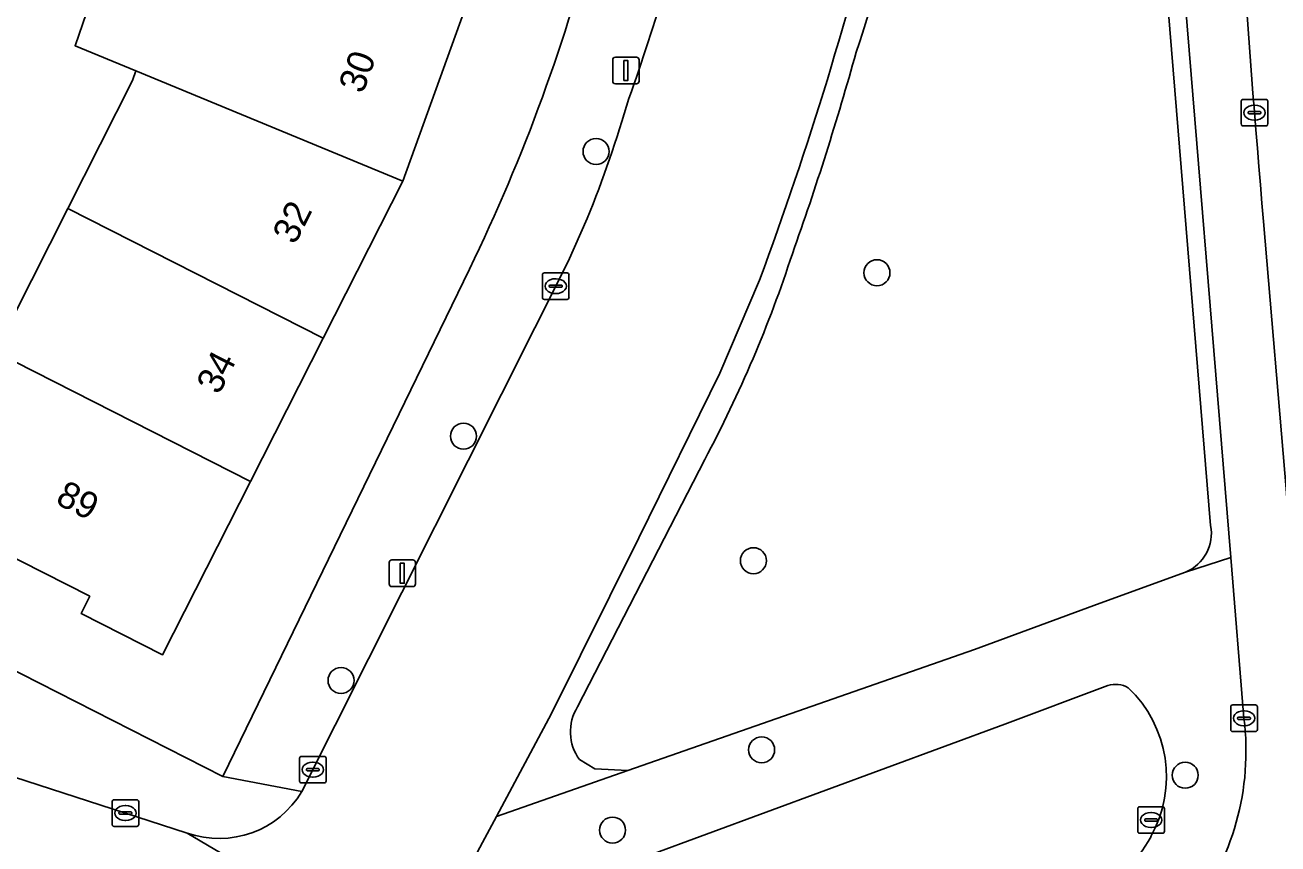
# Model space of a CAD drawing. Extents: x 160349 to 161355, y 381727 to 382854.
# Drawn here: x 161276.88 to 161323.95, y 382255.68 to 382286.45 of the extents above; entities that cross this region are included whole.
import ezdxf

# ---------------------------------------------------------------- set-up
doc = ezdxf.new("R2010")
doc.units = 0
for name, color, linetype in [('IMGEO_Berm_groen', 7, 'Continuous'), ('IMGEO_Boom', 7, 'Continuous'), ('IMGEO_Erf', 7, 'Continuous'), ('IMGEO_Fietspad_gesloten', 7, 'Continuous'), ('IMGEO_Groenvoorziening', 7, 'Continuous'), ('IMGEO_Kolk', 7, 'Continuous'), ('IMGEO_Lichtmast', 7, 'Continuous'), ('IMGEO_Pand', 7, 'Continuous'), ('IMGEO_Pand_nummerreeks', 7, 'Continuous'), ('IMGEO_Rijbaan_lokaal_open', 7, 'Continuous'), ('IMGEO_Rioolput', 7, 'Continuous'), ('IMGEO_Voetpad_open', 7, 'Continuous')]:
    doc.layers.add(name, color=color, linetype=linetype)

msp = doc.modelspace()

# ---------------------------------------------------------------- linework, layer by layer
at = {"layer": 'IMGEO_Berm_groen'}
msp.add_lwpolyline([(161323.411, 382279.071), (161324.272, 382268.873), (161324.332, 382267.842)], dxfattribs=at)
msp.add_arc((161892.924, 382328.511), 571.655, 182.74709, 184.96146, dxfattribs=at)
at = {"layer": 'IMGEO_Boom'}
for centre in [(161298.332, 382281.698), (161308.887, 382277.142), (161293.352, 382271.002), (161304.244, 382266.322), (161288.749, 382261.82), (161304.553, 382259.214), (161320.468, 382258.26), (161298.952, 382256.198)]:
    msp.add_circle(centre, 0.489, dxfattribs=at)
at = {"layer": 'IMGEO_Erf'}
for points in [[(161275.752, 382274.174), (161278.479, 382279.55), (161280.92, 382284.36), (161281.036, 382284.727), (161278.756, 382285.669), (161280.431, 382290.53)], [(161293.368, 382286.931), (161291.074, 382280.58), (161288.08, 382274.678), (161285.353, 382269.302), (161282.047, 382262.786), (161278.983, 382264.34), (161279.31, 382264.984), (161271.525, 382268.934)], [(161262.946, 382269.089), (161284.304, 382258.212), (161293.573, 382277.279)]]:
    msp.add_lwpolyline(points, dxfattribs=at)
msp.add_arc((161232.264, 382307.111), 68.182, 334.05289, 345.84955, dxfattribs=at)
at = {"layer": 'IMGEO_Fietspad_gesloten'}
for points in [[(161316.294, 382395.637), (161319.579, 382303.861), (161319.771, 382298.34), (161319.95, 382294.602), (161320.188, 382290.699), (161322.18, 382266.442), (161322.676, 382260.402)], [(161325.62, 382254.989), (161325.334, 382258.407), (161324.674, 382263.697), (161324.66, 382263.867), (161324.651, 382263.978), (161324.332, 382267.842), (161324.272, 382268.873), (161323.411, 382279.071)]]:
    msp.add_lwpolyline(points, dxfattribs=at)
for centre, radius, start, end in [((161892.924, 382328.511), 571.655, 182.74709, 184.96146), ((161312.765, 382259.176), 9.987, 321.8006, 7.0522)]:
    msp.add_arc(centre, radius, start, end, dxfattribs=at)
at = {"layer": 'IMGEO_Groenvoorziening'}
for points in [[(161321.423, 382267.645), (161319.526, 382290.746), (161319.292, 382294.513), (161319.103, 382298.321), (161318.911, 382303.837), (161315.724, 382393.755)], [(161302.413, 382270.118), (161297.634, 382260.826)], [(161297.711, 382258.846), (161298.288, 382258.5), (161299.531, 382258.432), (161312.551, 382262.979), (161317.274, 382264.721), (161320.484, 382265.894)], [(161317.561, 382261.635), (161313.69, 382260.181), (161298.003, 382254.392)]]:
    msp.add_lwpolyline(points, dxfattribs=at)
for centre, radius, start, end in [((161250.529, 382304.469), 60.644, 341.70218, 353.12279), ((161195.739, 382316.84), 116.676, 340.4818, 344.38233), ((161259.404, 382293.011), 48.722, 331.9746, 341.8804), ((161319.876, 382267.347), 1.575, 292.7039, 10.8899), ((161317.842, 382260.67), 1.005, 60.9739, 106.2639), ((161315.135, 382258.201), 4.627, 330.9855, 46.3405), ((161299.141, 382259.893), 1.773, 148.2444, 216.2097), ((161313.404, 382259.223), 6.638, 301.4725, 330.5232)]:
    msp.add_arc(centre, radius, start, end, dxfattribs=at)
at = {"layer": 'IMGEO_Kolk'}
for p, q in [((161322.571, 382282.731), (161322.571, 382283.583)), ((161322.646, 382283.657), (161323.498, 382283.657)), ((161323.572, 382283.583), (161323.572, 382282.731)), ((161322.83, 382283.151), (161322.83, 382283.163)), ((161323.268, 382283.114), (161322.87, 382283.114)), ((161322.873, 382283.2), (161323.271, 382283.2)), ((161323.059, 382283.437), (161323.084, 382283.437)), ((161323.314, 382283.163), (161323.314, 382283.151)), ((161323.498, 382282.657), (161322.646, 382282.657)), ((161323.082, 382282.877), (161323.057, 382282.877)), ((161296.314, 382276.211), (161296.314, 382277.063)), ((161296.389, 382277.137), (161297.241, 382277.137)), ((161297.315, 382277.063), (161297.315, 382276.211)), ((161296.573, 382276.631), (161296.573, 382276.643)), ((161297.011, 382276.594), (161296.613, 382276.594)), ((161296.616, 382276.68), (161297.014, 382276.68)), ((161296.802, 382276.917), (161296.827, 382276.917)), ((161297.057, 382276.643), (161297.057, 382276.631)), ((161297.241, 382276.137), (161296.389, 382276.137)), ((161296.825, 382276.357), (161296.8, 382276.357)), ((161322.178, 382259.975), (161322.178, 382260.827)), ((161322.253, 382260.901), (161323.105, 382260.901)), ((161322.666, 382260.681), (161322.691, 382260.681)), ((161323.179, 382260.827), (161323.179, 382259.975)), ((161322.437, 382260.395), (161322.437, 382260.407)), ((161322.875, 382260.358), (161322.477, 382260.358)), ((161322.48, 382260.444), (161322.878, 382260.444)), ((161322.689, 382260.121), (161322.664, 382260.121)), ((161322.921, 382260.407), (161322.921, 382260.395)), ((161323.105, 382259.901), (161322.253, 382259.901)), ((161287.189, 382258.043), (161287.189, 382258.895)), ((161287.264, 382258.969), (161288.116, 382258.969)), ((161287.677, 382258.749), (161287.702, 382258.749)), ((161288.19, 382258.895), (161288.19, 382258.043)), ((161287.448, 382258.463), (161287.448, 382258.475)), ((161287.886, 382258.426), (161287.488, 382258.426)), ((161287.491, 382258.512), (161287.889, 382258.512)), ((161287.7, 382258.189), (161287.675, 382258.189)), ((161287.932, 382258.475), (161287.932, 382258.463)), ((161288.116, 382257.969), (161287.264, 382257.969)), ((161280.147, 382256.412), (161280.147, 382257.264)), ((161280.222, 382257.338), (161281.074, 382257.338)), ((161281.148, 382257.264), (161281.148, 382256.412)), ((161280.406, 382256.832), (161280.406, 382256.844)), ((161280.844, 382256.795), (161280.446, 382256.795)), ((161280.449, 382256.881), (161280.847, 382256.881)), ((161280.635, 382257.118), (161280.66, 382257.118)), ((161280.89, 382256.844), (161280.89, 382256.832)), ((161281.074, 382256.338), (161280.222, 382256.338)), ((161280.658, 382256.558), (161280.633, 382256.558))]:
    msp.add_line(p, q, dxfattribs=at)
for points in [[(161322.571, 382282.731), (161322.571, 382283.583)], [(161322.646, 382283.657), (161323.498, 382283.657)], [(161323.572, 382283.583), (161323.572, 382282.731)], [(161323.498, 382282.657), (161322.646, 382282.657)], [(161296.314, 382276.211), (161296.314, 382277.063)], [(161296.389, 382277.137), (161297.241, 382277.137)], [(161297.315, 382277.063), (161297.315, 382276.211)], [(161297.241, 382276.137), (161296.389, 382276.137)], [(161322.178, 382259.975), (161322.178, 382260.827)], [(161322.253, 382260.901), (161323.105, 382260.901)], [(161323.179, 382260.827), (161323.179, 382259.975)], [(161323.105, 382259.901), (161322.253, 382259.901)], [(161287.189, 382258.043), (161287.189, 382258.895)], [(161287.264, 382258.969), (161288.116, 382258.969)], [(161288.19, 382258.895), (161288.19, 382258.043)], [(161288.116, 382257.969), (161287.264, 382257.969)], [(161280.147, 382256.412), (161280.147, 382257.264)], [(161280.222, 382257.338), (161281.074, 382257.338)], [(161281.148, 382257.264), (161281.148, 382256.412)], [(161281.074, 382256.338), (161280.222, 382256.338)]]:
    msp.add_lwpolyline(points, dxfattribs=at)
for centre, radius, start, end in [((161322.648, 382283.581), 0.0765, 91.552, 178.448), ((161322.648, 382283.581), 0.0765, 91.552, 178.448), ((161323.496, 382283.581), 0.0765, 1.552, 88.448), ((161323.496, 382283.581), 0.0765, 1.552, 88.448), ((161322.87, 382283.16), 0.0403, 85.8775, 175.7526), ((161322.867, 382283.15), 0.0366, 178.938, 274.7102), ((161323.271, 382283.157), 0.043, 264.8664, 352.4533), ((161323.275, 382283.162), 0.0386, 1.7309, 96.639), ((161322.648, 382282.733), 0.0765, 181.552, 268.448), ((161322.648, 382282.733), 0.0765, 181.552, 268.448), ((161323.496, 382282.733), 0.0765, 271.552, 358.448), ((161323.496, 382282.733), 0.0765, 271.552, 358.448), ((161296.391, 382277.061), 0.0765, 91.552, 178.448), ((161296.391, 382277.061), 0.0765, 91.552, 178.448), ((161297.239, 382277.061), 0.0765, 1.552, 88.448), ((161297.239, 382277.061), 0.0765, 1.552, 88.448), ((161296.613, 382276.64), 0.0403, 85.8775, 175.7526), ((161296.61, 382276.63), 0.0366, 178.938, 274.7102), ((161297.014, 382276.637), 0.043, 264.8664, 352.4533), ((161297.018, 382276.642), 0.0386, 1.7309, 96.639), ((161296.391, 382276.213), 0.0765, 181.552, 268.448), ((161296.391, 382276.213), 0.0765, 181.552, 268.448), ((161297.239, 382276.213), 0.0765, 271.552, 358.448), ((161297.239, 382276.213), 0.0765, 271.552, 358.448), ((161322.255, 382260.825), 0.0765, 91.552, 178.448), ((161322.255, 382260.825), 0.0765, 91.552, 178.448), ((161323.103, 382260.825), 0.0765, 1.552, 88.448), ((161323.103, 382260.825), 0.0765, 1.552, 88.448), ((161322.477, 382260.404), 0.0403, 85.8775, 175.7526), ((161322.474, 382260.394), 0.0366, 178.938, 274.7102), ((161322.878, 382260.401), 0.043, 264.8664, 352.4533), ((161322.882, 382260.406), 0.0386, 1.7309, 96.639), ((161322.255, 382259.977), 0.0765, 181.552, 268.448), ((161322.255, 382259.977), 0.0765, 181.552, 268.448), ((161323.103, 382259.977), 0.0765, 271.552, 358.448), ((161323.103, 382259.977), 0.0765, 271.552, 358.448), ((161287.266, 382258.893), 0.0765, 91.552, 178.448), ((161287.266, 382258.893), 0.0765, 91.552, 178.448), ((161288.114, 382258.893), 0.0765, 1.552, 88.448), ((161288.114, 382258.893), 0.0765, 1.552, 88.448), ((161287.488, 382258.472), 0.0403, 85.8775, 175.7526), ((161287.485, 382258.462), 0.0366, 178.938, 274.7102), ((161287.889, 382258.469), 0.043, 264.8664, 352.4533), ((161287.893, 382258.474), 0.0386, 1.7309, 96.639), ((161287.266, 382258.045), 0.0765, 181.552, 268.448), ((161287.266, 382258.045), 0.0765, 181.552, 268.448), ((161288.114, 382258.045), 0.0765, 271.552, 358.448), ((161288.114, 382258.045), 0.0765, 271.552, 358.448), ((161280.224, 382257.262), 0.0765, 91.552, 178.448), ((161280.224, 382257.262), 0.0765, 91.552, 178.448), ((161281.072, 382257.262), 0.0765, 1.552, 88.448), ((161281.072, 382257.262), 0.0765, 1.552, 88.448), ((161280.446, 382256.841), 0.0403, 85.8775, 175.7526), ((161280.443, 382256.831), 0.0366, 178.938, 274.7102), ((161280.847, 382256.838), 0.043, 264.8664, 352.4533), ((161280.851, 382256.843), 0.0386, 1.7309, 96.639), ((161280.224, 382256.414), 0.0765, 181.552, 268.448), ((161280.224, 382256.414), 0.0765, 181.552, 268.448), ((161281.072, 382256.414), 0.0765, 271.552, 358.448), ((161281.072, 382256.414), 0.0765, 271.552, 358.448)]:
    msp.add_arc(centre, radius, start, end, dxfattribs=at)
for centre, major_axis, ratio, start_param, end_param in [((161323.058, 382283.157), (-0.387, 0.002), 0.722429, 4.712389, 7.853982), ((161323.083, 382283.157), (-0.39, 0.002), 0.717154, 1.570796, 4.712389), ((161296.801, 382276.637), (-0.387, 0.002), 0.722429, 4.712389, 7.853982), ((161296.826, 382276.637), (-0.39, 0.002), 0.717154, 1.570796, 4.712389), ((161322.665, 382260.401), (-0.387, 0.002), 0.722429, 4.712389, 7.853982), ((161322.69, 382260.401), (-0.39, 0.002), 0.717154, 1.570796, 4.712389), ((161287.676, 382258.469), (-0.387, 0.002), 0.722429, 4.712389, 7.853982), ((161287.701, 382258.469), (-0.39, 0.002), 0.717154, 1.570796, 4.712389), ((161280.634, 382256.838), (-0.387, 0.002), 0.722429, 4.712389, 7.853982), ((161280.659, 382256.838), (-0.39, 0.002), 0.717154, 1.570796, 4.712389)]:
    msp.add_ellipse(centre, major_axis=major_axis, ratio=ratio, start_param=start_param, end_param=end_param, dxfattribs=at)
at = {"layer": 'IMGEO_Lichtmast'}
for p, q in [((161298.956, 382284.342), (161298.956, 382285.142)), ((161298.956, 382285.142), (161298.956, 382284.342)), ((161299.056, 382285.242), (161299.846, 382285.242)), ((161299.846, 382285.242), (161299.056, 382285.242)), ((161299.946, 382285.142), (161299.946, 382284.342)), ((161299.946, 382284.342), (161299.946, 382285.142)), ((161299.846, 382284.242), (161299.056, 382284.242)), ((161299.056, 382284.242), (161299.846, 382284.242)), ((161290.557, 382265.449), (161290.557, 382266.249)), ((161290.557, 382266.249), (161290.557, 382265.449)), ((161290.657, 382266.349), (161291.447, 382266.349)), ((161291.447, 382266.349), (161290.657, 382266.349)), ((161291.547, 382266.249), (161291.547, 382265.449)), ((161291.547, 382265.449), (161291.547, 382266.249)), ((161291.447, 382265.349), (161290.657, 382265.349)), ((161290.657, 382265.349), (161291.447, 382265.349))]:
    msp.add_line(p, q, dxfattribs=at)
for points in [[(161299.376, 382285.117), (161299.526, 382285.117), (161299.526, 382284.367), (161299.376, 382284.367), (161299.376, 382285.117)], [(161290.977, 382266.224), (161291.127, 382266.224), (161291.127, 382265.474), (161290.977, 382265.474), (161290.977, 382266.224)]]:
    msp.add_lwpolyline(points, dxfattribs=at)
for centre, start, end in [((161299.056, 382285.142), 90, 180), ((161299.056, 382285.142), 90, 180), ((161299.846, 382285.142), 0, 90), ((161299.846, 382285.142), 360, 90), ((161299.056, 382284.342), 180, 270), ((161299.056, 382284.342), 180, 270), ((161299.846, 382284.342), 270, 0), ((161299.846, 382284.342), 270, 0), ((161290.657, 382266.249), 90, 180), ((161290.657, 382266.249), 90, 180), ((161291.447, 382266.249), 0, 90), ((161291.447, 382266.249), 360, 90), ((161290.657, 382265.449), 180, 270), ((161290.657, 382265.449), 180, 270), ((161291.447, 382265.449), 270, 0), ((161291.447, 382265.449), 270, 0)]:
    msp.add_arc(centre, 0.1, start, end, dxfattribs=at)
at = {"layer": 'IMGEO_Pand'}
for points in [[(161293.368, 382286.931), (161280.699, 382291.309), (161280.611, 382291.054), (161280.431, 382290.53), (161278.756, 382285.669), (161281.036, 382284.727), (161291.074, 382280.58)], [(161288.08, 382274.678), (161291.074, 382280.58), (161281.036, 382284.727), (161280.92, 382284.36), (161278.479, 382279.55)], [(161288.08, 382274.678), (161278.479, 382279.55), (161275.752, 382274.174), (161285.353, 382269.302)], [(161285.353, 382269.302), (161275.752, 382274.174), (161274.255, 382271.224), (161272.995, 382271.832), (161271.525, 382268.934), (161279.31, 382264.984), (161278.983, 382264.34), (161282.047, 382262.786)]]:
    msp.add_lwpolyline(points, close=True, dxfattribs=at)
at = {"layer": 'IMGEO_Rijbaan_lokaal_open'}
for points in [[(161298.091, 382244.287), (161297.666, 382244.698), (161296.86, 382245.546), (161294.175, 382249.468), (161282.972, 382256.085), (161268.983, 382260.613), (161268.828, 382260.692), (161216.702, 382287.227)], [(161298, 382279.175), (161297.281, 382277.56), (161287.277, 382257.645)], [(161294.069, 382255.728), (161294.592, 382256.707), (161296.663, 382260.584), (161299.939, 382267.177), (161302.986, 382273.37), (161304.47, 382276.859)], [(161282.972, 382256.085), (161294.175, 382249.468)]]:
    msp.add_lwpolyline(points, dxfattribs=at)
for centre, radius, start, end in [((161221.346, 382311.549), 83.034, 340.39365, 346.62153), ((161180.908, 382322.847), 131.842, 339.58531, 346.51329), ((161250.845, 382298.072), 50.801, 338.1617, 343.5493), ((161284.169, 382259.502), 3.621, 250.7006, 329.1373), ((161299.077, 382252.682), 5.861, 148.6887, 213.2515)]:
    msp.add_arc(centre, radius, start, end, dxfattribs=at)
at = {"layer": 'IMGEO_Rioolput'}
for p, q in [((161318.686, 382256.152), (161318.686, 382257.004)), ((161318.761, 382257.078), (161319.613, 382257.078)), ((161319.174, 382256.858), (161319.199, 382256.858)), ((161319.687, 382257.004), (161319.687, 382256.152)), ((161318.945, 382256.572), (161318.945, 382256.584)), ((161319.383, 382256.535), (161318.985, 382256.535)), ((161318.988, 382256.621), (161319.386, 382256.621)), ((161319.197, 382256.298), (161319.172, 382256.298)), ((161319.429, 382256.584), (161319.429, 382256.572)), ((161319.613, 382256.078), (161318.761, 382256.078))]:
    msp.add_line(p, q, dxfattribs=at)
for points in [[(161318.686, 382256.152), (161318.686, 382257.004)], [(161318.761, 382257.078), (161319.613, 382257.078)], [(161319.687, 382257.004), (161319.687, 382256.152)], [(161319.613, 382256.078), (161318.761, 382256.078)]]:
    msp.add_lwpolyline(points, dxfattribs=at)
for centre, radius, start, end in [((161318.763, 382257.002), 0.0765, 91.552, 178.448), ((161318.763, 382257.002), 0.0765, 91.552, 178.448), ((161319.611, 382257.002), 0.0765, 1.552, 88.448), ((161319.611, 382257.002), 0.0765, 1.552, 88.448), ((161318.985, 382256.581), 0.0403, 85.8775, 175.7526), ((161318.982, 382256.571), 0.0366, 178.938, 274.7102), ((161319.386, 382256.578), 0.043, 264.8664, 352.4533), ((161319.39, 382256.583), 0.0386, 1.7309, 96.639), ((161318.763, 382256.154), 0.0765, 181.552, 268.448), ((161318.763, 382256.154), 0.0765, 181.552, 268.448), ((161319.611, 382256.154), 0.0765, 271.552, 358.448), ((161319.611, 382256.154), 0.0765, 271.552, 358.448)]:
    msp.add_arc(centre, radius, start, end, dxfattribs=at)
for centre, major_axis, ratio, start_param, end_param in [((161319.173, 382256.578), (-0.387, 0.002), 0.722429, 4.712389, 7.853982), ((161319.198, 382256.578), (-0.39, 0.002), 0.717154, 1.570796, 4.712389)]:
    msp.add_ellipse(centre, major_axis=major_axis, ratio=ratio, start_param=start_param, end_param=end_param, dxfattribs=at)
at = {"layer": 'IMGEO_Voetpad_open'}
for points in [[(161320.484, 382265.894), (161322.18, 382266.442), (161320.188, 382290.699), (161319.95, 382294.602), (161319.771, 382298.34), (161319.579, 382303.861), (161316.294, 382395.637)], [(161315.724, 382393.755), (161318.911, 382303.837), (161319.103, 382298.321), (161319.292, 382294.513), (161319.526, 382290.746), (161321.423, 382267.645)], [(161287.277, 382257.645), (161284.304, 382258.212), (161262.946, 382269.089), (161259.545, 382270.821), (161246.897, 382277.262), (161245.388, 382278.03), (161159.99, 382321.52)], [(161293.573, 382277.279), (161284.304, 382258.212), (161287.277, 382257.645), (161297.281, 382277.56), (161298, 382279.175)], [(161304.47, 382276.859), (161302.986, 382273.37), (161299.939, 382267.177), (161296.663, 382260.584), (161294.592, 382256.707), (161299.531, 382258.432), (161298.288, 382258.5), (161297.711, 382258.846)], [(161297.634, 382260.826), (161302.413, 382270.118)], [(161322.676, 382260.402), (161322.18, 382266.442), (161320.484, 382265.894), (161317.274, 382264.721), (161312.551, 382262.979), (161299.531, 382258.432), (161294.592, 382256.707), (161294.069, 382255.728)], [(161298.003, 382254.392), (161313.69, 382260.181), (161317.561, 382261.635)], [(161268.828, 382260.692), (161268.983, 382260.613), (161282.972, 382256.085)]]:
    msp.add_lwpolyline(points, dxfattribs=at)
for centre, radius, start, end in [((161250.529, 382304.469), 60.644, 341.70218, 353.12279), ((161221.346, 382311.549), 83.034, 340.39365, 346.62153), ((161180.908, 382322.847), 131.842, 339.58531, 346.51329), ((161232.264, 382307.111), 68.182, 334.05289, 345.84955), ((161195.739, 382316.84), 116.676, 340.4818, 344.38233), ((161250.845, 382298.072), 50.801, 338.1617, 343.5493), ((161259.404, 382293.011), 48.722, 331.9746, 341.8804), ((161319.876, 382267.347), 1.575, 292.7039, 10.8899), ((161317.842, 382260.67), 1.005, 60.9739, 106.2639), ((161315.135, 382258.201), 4.627, 330.9855, 46.3405), ((161299.141, 382259.893), 1.773, 148.2444, 216.2097), ((161312.765, 382259.176), 9.987, 321.8006, 7.0522), ((161284.169, 382259.502), 3.621, 250.7006, 329.1373), ((161313.404, 382259.223), 6.638, 301.4725, 330.5232), ((161299.077, 382252.682), 5.861, 148.6887, 213.2515)]:
    msp.add_arc(centre, radius, start, end, dxfattribs=at)

# ---------------------------------------------------------------- texts
at = {"layer": 'IMGEO_Pand_nummerreeks'}
for s, rotation, p in [('30', 70.1415, (161289.571, 382283.837)), ('32', 63.1011, (161287.02, 382278.162)), ('34', 63.1011, (161284.162, 382272.525)), ('89', 333.0996, (161277.977, 382268.486))]:
    msp.add_text(s, height=1, rotation=rotation, dxfattribs=at).set_placement(p)

doc.saveas('drawing.dxf')
